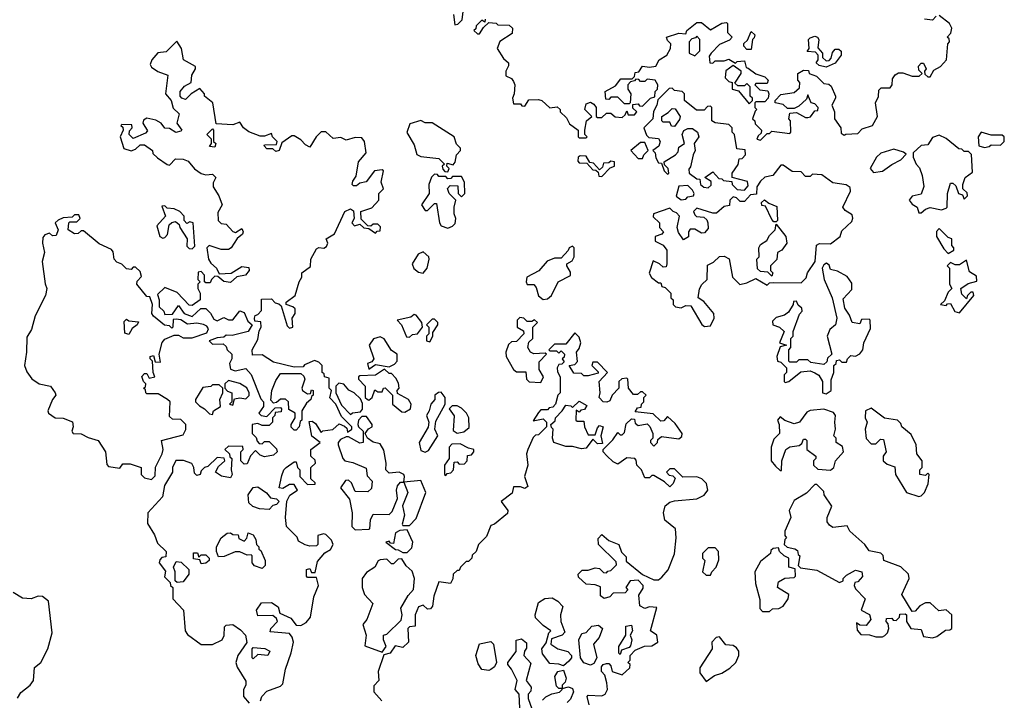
# Model space of a CAD drawing. Extents: x 2380107 to 2585170, y 384273 to 546161.
# Tile 300 of 331: x 2563553 to 2567902, y 465948 to 468952. Entities that reach past the tile are written whole.
import ezdxf

# ---------------------------------------------------------------- set-up
doc = ezdxf.new("R2010")
doc.units = 0

msp = doc.modelspace()

# ---------------------------------------------------------------- linework, layer by layer
at = {"layer": '0CON05XD'}
for points in [[(2565470, 468975), (2565475, 468930), (2565488.3, 468931.7), (2565508.3, 468951.7), (2565511.7, 468988.3)], [(2565610, 468955), (2565608.3, 468941.7), (2565595, 468950), (2565570, 468925), (2565568.3, 468911.7), (2565560, 468905), (2565575, 468890), (2565585, 468890), (2565601.7, 468918.3), (2565625, 468940), (2565657.5, 468937.5), (2565665, 468930), (2565715, 468927.5), (2565730, 468915), (2565728.3, 468891.7), (2565673.6, 468856.4), (2565662.5, 468825), (2565690.7, 468780.7), (2565711.7, 468761.7), (2565711.7, 468748.3), (2565700, 468725), (2565700, 468705), (2565725, 468692.5), (2565735, 468680), (2565740, 468665), (2565737.5, 468625), (2565730, 468605), (2565735, 468580), (2565765, 468580), (2565771.7, 468571.7), (2565785, 468570), (2565801.7, 468598.3), (2565845, 468600), (2565860, 468595), (2565895, 468562.5), (2565927, 468567), (2565940, 468555), (2565940, 468545), (2565968.3, 468518.3), (2565981.7, 468491.7), (2566020, 468465), (2566020, 468435), (2566025, 468430), (2566055, 468430), (2566060, 468435), (2566050, 468445), (2566050, 468465), (2566057.5, 468505), (2566080, 468525), (2566050, 468555), (2566055, 468580), (2566075, 468587.5), (2566089.3, 468579.3), (2566100, 468565), (2566100, 468525), (2566105, 468520), (2566125, 468520), (2566145, 468540), (2566165, 468540), (2566183, 468523), (2566215, 468520), (2566228.3, 468531.7), (2566235, 468550), (2566241.7, 468531.7), (2566268.3, 468531.7), (2566280, 468545), (2566261.7, 468561.7), (2566261.7, 468578.3), (2566285, 468580), (2566291.7, 468571.7), (2566305, 468570), (2566340, 468605), (2566358.3, 468611.7), (2566360, 468635), (2566370, 468645), (2566372.5, 468665), (2566360, 468685), (2566325, 468690), (2566315, 468680), (2566295, 468680), (2566288.3, 468688.3), (2566275, 468690), (2566268.3, 468681.7), (2566251.7, 468678.3), (2566240, 468665), (2566240, 468645), (2566252.5, 468625), (2566250, 468585), (2566245, 468580), (2566225, 468580), (2566195, 468610), (2566165, 468610), (2566155, 468600), (2566141.7, 468601.7), (2566140, 468635), (2566185, 468660), (2566208.3, 468691.7), (2566258.3, 468691.7), (2566268.3, 468701.7), (2566271.7, 468718.3), (2566288.3, 468721.7), (2566305, 468747.5), (2566335, 468742.5), (2566362.5, 468747.5), (2566377.5, 468775), (2566412.5, 468795), (2566427.5, 468825), (2566430, 468845), (2566415, 468860), (2566410, 468875), (2566465, 468892.5), (2566495, 468890), (2566500, 468905), (2566545, 468940), (2566565, 468940), (2566605, 468907.5), (2566655, 468937.5), (2566675, 468940), (2566680, 468935), (2566680, 468895), (2566700, 468875), (2566688.3, 468861.7), (2566645, 468842.5), (2566607.5, 468805), (2566598.3, 468791.7), (2566601.7, 468761.7), (2566615, 468760), (2566625, 468770), (2566665, 468770), (2566685, 468777.5), (2566715, 468760), (2566723, 468767), (2566755, 468770), (2566761.7, 468741.7), (2566771.7, 468738.3), (2566805, 468712.5), (2566845, 468700), (2566860, 468685), (2566855, 468670), (2566805, 468670), (2566800, 468665), (2566823, 468643), (2566858.3, 468638.3), (2566862.5, 468625), (2566860, 468605), (2566845, 468590), (2566805, 468590), (2566800, 468585), (2566800, 468565), (2566810, 468555), (2566801.7, 468548.3), (2566790, 468515), (2566800, 468505), (2566801.7, 468491.7), (2566830, 468465), (2566828.3, 468451.7), (2566815, 468440), (2566810, 468425), (2566825, 468420)], [(2566825, 468420), (2566855, 468450), (2566865, 468450), (2566875, 468460), (2566955, 468450), (2566960, 468455), (2566957.5, 468505), (2566950, 468515), (2566955, 468540), (2566985, 468542.5), (2567025, 468520), (2567035, 468520), (2567046.4, 468523.6), (2567065, 468550), (2567078.3, 468551.7), (2567080, 468565), (2567065, 468580), (2567050, 468585), (2567035, 468620), (2567028.3, 468601.7), (2566995, 468570), (2566975, 468560), (2566945, 468560), (2566925, 468577.5), (2566890, 468585), (2566890, 468595), (2566915, 468622.5), (2566975, 468630), (2566998.3, 468651.7), (2567000, 468675), (2566990, 468685), (2566990, 468715), (2567015, 468730), (2567038.3, 468728.3), (2567040, 468715), (2567073, 468703), (2567105, 468670), (2567127.5, 468667.5), (2567138.3, 468658.3), (2567157.5, 468615), (2567157.5, 468605), (2567140, 468575), (2567152.5, 468545), (2567152.5, 468515), (2567180, 468475), (2567181.7, 468451.7), (2567195, 468442.5), (2567202.5, 468447.5), (2567255, 468450), (2567275, 468470), (2567320, 468485), (2567342.5, 468525), (2567333.3, 468585), (2567347, 468613), (2567348.3, 468641.7), (2567358.3, 468651.7), (2567398.3, 468651.7), (2567407.5, 468665), (2567408.3, 468691.7), (2567420.7, 468709.3), (2567435, 468717.5), (2567455, 468717.5), (2567495, 468703.3), (2567527, 468703), (2567540, 468715), (2567525, 468730), (2567523, 468747), (2567535, 468760), (2567545, 468760), (2567557.5, 468735), (2567550, 468725), (2567551.7, 468711.7), (2567565, 468700), (2567575, 468700), (2567590.7, 468729.3), (2567620, 468745), (2567647.5, 468775), (2567652.5, 468845), (2567660, 468855), (2567658.3, 468868.3), (2567650, 468875), (2567667, 468893), (2567670, 468915), (2567660, 468935), (2567615, 468970)], [(2567601.7, 468968.3), (2567585, 468950), (2567550, 468955)], [(2566785, 468820), (2566765, 468820), (2566752.5, 468835), (2566752.5, 468847.5), (2566768.3, 468861.7), (2566785, 468900), (2566800, 468885), (2566798.3, 468871.7), (2566790, 468865), (2566785, 468820)], [(2564616.7, 465945), (2564623.3, 465965), (2564645, 465987.5), (2564705, 466010), (2564715, 466020), (2564727.5, 466085), (2564753, 466157), (2564762.5, 466205), (2564757, 466227), (2564745, 466242.5), (2564660, 466250), (2564662.5, 466265), (2564692.5, 466295), (2564688.3, 466308.3), (2564671.7, 466321.7), (2564605, 466320), (2564600, 466345), (2564621.7, 466378.3), (2564665, 466380), (2564695, 466360), (2564701.7, 466331.7), (2564750.7, 466310.7), (2564775, 466280), (2564795, 466277.5), (2564819.3, 466290.7), (2564837.5, 466315), (2564852.5, 466405), (2564872.5, 466455), (2564865, 466490), (2564825, 466490), (2564820, 466495), (2564820, 466525), (2564835, 466530), (2564841.7, 466511.7), (2564858.3, 466511.7), (2564869.3, 466560.7), (2564901.7, 466598.3), (2564926.4, 466613.6), (2564937.5, 466635), (2564930, 466655), (2564905, 466680), (2564895, 466682.5), (2564870, 466675), (2564870, 466635), (2564865, 466630), (2564835, 466627.5), (2564813.6, 466633.6), (2564785, 466650), (2564778.3, 466668.3), (2564732.5, 466715), (2564727.5, 466755), (2564733, 466827), (2564747, 466853), (2564780, 466875), (2564765, 466900), (2564745, 466900), (2564715, 466882.5), (2564700, 466885), (2564710.7, 466939.3), (2564720, 466965), (2564730, 466975), (2564765, 467000), (2564775, 467000), (2564780, 466975), (2564790, 466965), (2564790, 466935), (2564825, 466900), (2564858.3, 466901.7), (2564858.3, 466908.3), (2564840, 466925), (2564840, 466975), (2564860, 466995), (2564858.3, 467008.3), (2564840, 467025), (2564840, 467055), (2564880, 467085), (2564843, 467113), (2564831.7, 467178.3), (2564845, 467180), (2564859.3, 467169.3), (2564885, 467130), (2564893, 467137), (2564937, 467143), (2564965, 467167.5), (2564988.3, 467158.3), (2564998.3, 467148.3), (2565001.7, 467131.7), (2565020, 467145), (2565020, 467155), (2564975, 467200), (2564950, 467255), (2564923, 467283), (2564930, 467315), (2564920, 467325), (2564920, 467370), (2564900, 467375), (2564898.3, 467388.3), (2564890, 467395), (2564890, 467425), (2564875, 467440), (2564855, 467447.5), (2564811.7, 467428.3), (2564805, 467420), (2564765, 467417.5), (2564675, 467440), (2564625, 467472.5), (2564581.7, 467471.7), (2564580, 467495), (2564605, 467540), (2564610.7, 467579.3), (2564620, 467595), (2564618.3, 467618.3), (2564591.7, 467621.7), (2564590, 467635), (2564593.6, 467646.4), (2564605, 467650), (2564621.7, 467668.3), (2564621.7, 467718.3), (2564665, 467720), (2564681.7, 467701.7), (2564698.3, 467698.3), (2564708.3, 467688.3), (2564735, 467600), (2564745, 467590), (2564760, 467595), (2564757.5, 467635), (2564770, 467655), (2564770, 467675), (2564760, 467685), (2564730, 467695), (2564730, 467705), (2564770, 467735), (2564787.5, 467795), (2564800, 467815), (2564800, 467835), (2564837.5, 467862.5), (2564838.8, 467895), (2564865, 467940), (2564875, 467946.7), (2564897, 467943), (2564908.8, 467951.2), (2564913.8, 467965), (2564907.5, 467985), (2564943.6, 468006.4), (2564990, 468105), (2565015, 468117.5), (2565028.3, 468108.3), (2565030, 468075), (2565020, 468055), (2565031.7, 468041.7), (2565055, 468050), (2565073, 468033), (2565095, 468030), (2565125, 468010), (2565131.7, 468018.3), (2565145, 468020), (2565147, 468037), (2565135, 468050), (2565115, 468050), (2565105, 468040), (2565091.7, 468041.7), (2565061.7, 468071.7), (2565060, 468105), (2565108.3, 468121.7), (2565140, 468155), (2565140, 468185), (2565160, 468205), (2565150, 468235), (2565160, 468285), (2565155, 468290), (2565120, 468285), (2565083.3, 468236.7), (2565055, 468230), (2565041.7, 468218.3), (2565028.3, 468218.3), (2565022.5, 468225), (2565025, 468240), (2565039.3, 468260.7), (2565050, 468325), (2565083.8, 468365), (2565076.2, 468415), (2565065, 468430), (2565035, 468432.5), (2564995, 468420), (2564971.7, 468431.7), (2564938.3, 468428.3), (2564905, 468457.5), (2564885, 468457.5), (2564862.5, 468435), (2564835, 468390), (2564815, 468400), (2564795, 468422.5), (2564765, 468440), (2564755, 468440), (2564711.7, 468408.3), (2564700, 468375), (2564685, 468370), (2564671.7, 468381.7), (2564645, 468382.5), (2564632.5, 468395), (2564635, 468400), (2564688.3, 468401.7), (2564690, 468415), (2564670, 468435), (2564665, 468450), (2564635, 468437.5), (2564615, 468437.5), (2564565, 468457.5), (2564542.5, 468475), (2564525, 468500), (2564495, 468487.5), (2564421.7, 468491.7), (2564406.7, 468585), (2564370, 468615), (2564370, 468625), (2564348.3, 468648.3), (2564310, 468625), (2564285, 468600), (2564270, 468605), (2564262.5, 468615), (2564262.5, 468635), (2564280.7, 468659.3), (2564310, 468675), (2564313, 468707), (2564330, 468735), (2564330, 468745), (2564277.5, 468775), (2564267.5, 468825), (2564247, 468857), (2564200, 468810), (2564163.6, 468806.4), (2564136.7, 468775), (2564130, 468755), (2564135, 468742.5), (2564163.9, 468723.9), (2564207.5, 468707.5), (2564197.5, 468625), (2564222.5, 468595), (2564231.7, 468561.7), (2564257, 468537), (2564247.5, 468495), (2564270, 468465), (2564265, 468460), (2564243.6, 468453.6), (2564215, 468472.5), (2564193.8, 468473.8), (2564177.5, 468495), (2564155, 468508.8), (2564115, 468516.7), (2564100.7, 468509.3), (2564097.5, 468495), (2564118.3, 468461.7), (2564108.3, 468451.7), (2564055, 468427.5), (2564037.5, 468445), (2564038.3, 468461.7), (2564050, 468475), (2564048.3, 468488.3), (2564005, 468490), (2564000, 468485), (2564008.3, 468478.3), (2564010, 468465), (2563997.5, 468435), (2564013.9, 468383.9), (2564045, 468372.5), (2564065, 468380), (2564085, 468400), (2564105, 468400), (2564140, 468375), (2564141.7, 468361.7), (2564161.7, 468341.7), (2564205, 468312.5), (2564215, 468310), (2564242, 468338), (2564275, 468336.2), (2564297.3, 468327.3), (2564325, 468293.3), (2564355, 468273.3), (2564375, 468267.5), (2564405, 468270), (2564420, 468255), (2564408.3, 468231.7), (2564407.5, 468215), (2564432.5, 468175), (2564447.5, 468135), (2564428.3, 468101.7), (2564430, 468065), (2564443, 468053), (2564465, 468050), (2564495, 468016.7), (2564507, 468013), (2564535, 468030), (2564540, 468015), (2564537.5, 468005), (2564513.6, 467986.4), (2564487.5, 467945), (2564475, 467937.5), (2564443, 467937), (2564390, 467955), (2564380, 467945), (2564387.5, 467895), (2564397, 467877), (2564422.5, 467855), (2564435, 467830), (2564487, 467833), (2564535, 467862.5), (2564565, 467857.5), (2564567.5, 467845), (2564550, 467825), (2564513, 467817), (2564485, 467792.5), (2564455, 467796.7), (2564428.3, 467818.3), (2564415, 467820), (2564400, 467805), (2564395, 467790), (2564375, 467790), (2564370, 467795), (2564370, 467825), (2564355, 467840), (2564341.7, 467838.3), (2564340, 467805), (2564350, 467795), (2564340, 467785), (2564340, 467765), (2564350, 467745), (2564350, 467715), (2564315, 467690), (2564301.7, 467691.7), (2564248.3, 467748.3)], [(2566535, 468792.5), (2566557.5, 468815), (2566557.5, 468865), (2566545, 468880), (2566538.3, 468871.7), (2566521.7, 468868.3), (2566510, 468855), (2566510, 468805), (2566535, 468792.5)], [(2567115, 468742.5), (2567085, 468750), (2567071.7, 468761.7), (2567080, 468775), (2567080, 468795), (2567068.3, 468808.3), (2567031.7, 468811.7), (2567040, 468825), (2567037.5, 468865), (2567045, 468872.5), (2567065, 468878.8), (2567077.5, 468875), (2567082.5, 468865), (2567078.3, 468828.3), (2567100, 468805), (2567100, 468785), (2567115, 468770), (2567128.3, 468771.7), (2567138.3, 468781.7), (2567143, 468807), (2567155, 468822.5), (2567171.7, 468821.7), (2567182.5, 468812.5), (2567182.5, 468795), (2567155, 468760), (2567115, 468742.5)], [(2566775, 468580), (2566790, 468595), (2566790, 468605), (2566780, 468615), (2566780, 468655), (2566765, 468670), (2566755, 468660), (2566725, 468660), (2566711.7, 468671.7), (2566740, 468715), (2566740, 468725), (2566705, 468750), (2566673, 468727), (2566670, 468695), (2566685, 468680), (2566700, 468675), (2566700, 468645), (2566728.3, 468638.3), (2566775, 468580)], [(2566755, 468200), (2566771.7, 468218.3), (2566768.3, 468238.3), (2566700, 468255), (2566700, 468275), (2566727, 468313), (2566731.7, 468338.3), (2566745, 468340), (2566760, 468355), (2566758.3, 468378.3), (2566721.7, 468381.7), (2566710, 468445), (2566700, 468455), (2566700, 468475), (2566685, 468490), (2566625, 468497.5), (2566610, 468505), (2566610, 468565), (2566605, 468570), (2566591.7, 468568.3), (2566577, 468553), (2566543, 468553), (2566490, 468595), (2566490, 468625), (2566480, 468635), (2566445, 468640), (2566435, 468650), (2566421.7, 468648.3), (2566371.7, 468598.3), (2566367.5, 468575), (2566353, 468547), (2566350, 468515), (2566310, 468475), (2566321.7, 468441.7), (2566331.7, 468431.7), (2566375, 468427.5), (2566382.5, 468415), (2566376.7, 468393.3), (2566350, 468375), (2566360, 468365), (2566363, 468343), (2566375, 468320), (2566388.3, 468318.3), (2566400, 468285), (2566415, 468270), (2566420, 468275), (2566417.5, 468295), (2566401.7, 468311.7), (2566400, 468325), (2566450, 468355), (2566461.7, 468368.3), (2566465, 468390), (2566490, 468405), (2566480, 468445), (2566487, 468463), (2566505, 468472.5), (2566525, 468472.5), (2566547.5, 468455), (2566552.5, 468435), (2566532.5, 468405), (2566537.5, 468375), (2566527.5, 468355), (2566517, 468303), (2566508.3, 468291.7), (2566510, 468275), (2566545, 468250), (2566558.3, 468248.3), (2566560, 468225), (2566575, 468212.5), (2566595, 468210), (2566608.3, 468221.7), (2566608.3, 468238.3), (2566580, 468255), (2566615, 468280), (2566641.7, 468251.7), (2566655, 468250), (2566661.7, 468241.7), (2566698.3, 468238.3), (2566700, 468225), (2566723, 468203), (2566755, 468200)], [(2566445, 468480), (2566431.7, 468481.7), (2566425, 468500), (2566395, 468500), (2566390, 468505), (2566390, 468525), (2566418.3, 468541.7), (2566435, 468560), (2566448.3, 468558.3), (2566470, 468525), (2566468.3, 468511.7), (2566445, 468480)], [(2565445, 468280), (2565450, 468295), (2565440, 468305), (2565441.7, 468318.3), (2565468.3, 468311.7), (2565477, 468323), (2565482.5, 468355), (2565500, 468375), (2565500, 468385), (2565483, 468403), (2565472.5, 468435), (2565375, 468497.5), (2565345, 468497.5), (2565325, 468507.5), (2565277, 468493), (2565263.6, 468453.6), (2565295, 468400), (2565307, 468357), (2565325, 468347.5), (2565405, 468340), (2565430, 468315), (2565420, 468305), (2565421.7, 468291.7), (2565431.7, 468281.7), (2565445, 468280)], [(2564415, 468390), (2564391.7, 468391.7), (2564400, 468405), (2564400, 468425), (2564380, 468445), (2564405, 468470), (2564410, 468465), (2564410, 468415), (2564420, 468405), (2564415, 468390)], [(2567535, 468100), (2567553.9, 468116.1), (2567575, 468123.3), (2567625, 468112.5), (2567645, 468120), (2567650, 468125), (2567651.2, 468185), (2567665, 468230), (2567675, 468230), (2567688.3, 468218.3), (2567700, 468185), (2567718.3, 468178.3), (2567725, 468160), (2567740, 468175), (2567738.3, 468188.3), (2567720, 468205), (2567720, 468225), (2567730, 468255), (2567761.7, 468278.3), (2567757, 468357), (2567745, 468370), (2567725, 468370), (2567715, 468380), (2567701.7, 468381.7), (2567645, 468427.5), (2567615, 468442.5), (2567585, 468432.5), (2567565, 468400), (2567535, 468396.7), (2567500, 468365), (2567500, 468345), (2567512.5, 468315), (2567528.3, 468298.3), (2567540, 468265), (2567546.4, 468216.4), (2567535, 468182.5), (2567495, 468172.5), (2567482.5, 468155), (2567495, 468137.5), (2567517.5, 468125), (2567525, 468100), (2567535, 468100)], [(2567815, 468387.5), (2567835, 468392.5), (2567845, 468400), (2567885, 468397.5), (2567902.5, 468415), (2567902.5, 468435), (2567893, 468443), (2567845, 468442.5), (2567800, 468455), (2567787.5, 468435), (2567790, 468395), (2567815, 468387.5)], [(2566305, 468340), (2566310, 468355), (2566330, 468375), (2566315, 468410), (2566295, 468410), (2566252.5, 468375), (2566285, 468340), (2566305, 468340)], [(2567325, 468277.5), (2567365, 468283.3), (2567405, 468313.3), (2567446.1, 468333.9), (2567468.3, 468358.3), (2567457.5, 468367.5), (2567415, 468380), (2567356.4, 468363.6), (2567337.5, 468345), (2567310, 468295), (2567325, 468277.5)], [(2566125, 468260), (2566161.7, 468298.3), (2566180, 468305), (2566180, 468325), (2566165, 468327.5), (2566155, 468320), (2566131.7, 468318.3), (2566128.3, 468301.7), (2566115, 468290), (2566088.3, 468318.3), (2566071.7, 468321.7), (2566055, 468350), (2566028.3, 468351.7), (2566020, 468345), (2566018.3, 468328.3), (2566025, 468320), (2566058.3, 468318.3), (2566085, 468290), (2566098.3, 468288.3), (2566108.3, 468278.3), (2566111.7, 468261.7), (2566125, 468260)], [(2566578.3, 467598.3), (2566605, 467600), (2566621.2, 467635), (2566620, 467655), (2566575, 467707.5), (2566550, 467725), (2566556.7, 467763.3), (2566567, 467783), (2566590, 467805), (2566591.7, 467868.3), (2566618.3, 467881.7), (2566645, 467906.7), (2566665, 467907.5), (2566687, 467897), (2566702.5, 467815), (2566733.6, 467783.6), (2566765, 467790), (2566805, 467810), (2566855, 467780), (2566865, 467790), (2566885, 467792.5), (2567005, 467790), (2567027, 467813), (2567032.5, 467835), (2567066.7, 467885), (2567072.9, 467957.1), (2567086.4, 467963.6), (2567135, 467962.5), (2567177.5, 467995), (2567185, 468020), (2567228.3, 468061.7), (2567233.6, 468076.4), (2567230.4, 468090.5), (2567199.6, 468109.5), (2567188.8, 468125), (2567223.3, 468195), (2567221.7, 468211.7), (2567203.3, 468223.3), (2567145, 468232.5), (2567097, 468267), (2567055, 468270), (2567045, 468260), (2567025, 468260), (2567005, 468280), (2566965, 468282.5), (2566925, 468310), (2566915, 468310), (2566880, 468265), (2566845, 468257.5), (2566825, 468240), (2566810, 468215), (2566808.3, 468181.7), (2566781.7, 468178.3), (2566755, 468150), (2566735, 468150), (2566720, 468165), (2566705, 468170), (2566690, 468155), (2566688.3, 468131.7), (2566665, 468127.5), (2566631.7, 468098.3), (2566615, 468097.5), (2566545, 468120), (2566530, 468105), (2566535, 468090), (2566543, 468083), (2566575, 468080), (2566588.8, 468068.8), (2566593.3, 468055), (2566595, 468030), (2566578.3, 468011.7), (2566565, 468010), (2566535, 468027.5), (2566515, 468027.5), (2566507.5, 468015), (2566507, 467993), (2566485, 467980), (2566463.3, 468013.3), (2566457.5, 468035), (2566467.5, 468085), (2566455, 468100), (2566440, 468105), (2566425, 468120), (2566352.5, 468095), (2566351.7, 468081.7), (2566380, 468055), (2566380, 468035), (2566397.5, 468015), (2566390, 468005), (2566360, 467995), (2566360, 467975), (2566395, 467957.5), (2566412.5, 467935), (2566412.5, 467875), (2566408.3, 467861.7), (2566395, 467860), (2566380, 467875), (2566351.7, 467888.3), (2566333.3, 467833.3), (2566343.6, 467813.6), (2566375, 467790), (2566385, 467790), (2566390, 467775), (2566405, 467770), (2566430, 467745), (2566430, 467725), (2566440, 467715), (2566440, 467695), (2566450, 467685), (2566475, 467680), (2566495, 467690), (2566518.3, 467688.3), (2566567, 467607), (2566578.3, 467598.3)], [(2565445, 468032.5), (2565465, 468040), (2565477, 468053), (2565480, 468075), (2565472.5, 468095), (2565472.5, 468125), (2565480, 468155), (2565450, 468185), (2565443, 468207), (2565455, 468220), (2565488.3, 468218.3), (2565490, 468185), (2565505, 468170), (2565520, 468185), (2565517.5, 468235), (2565505, 468260), (2565465, 468260), (2565458.3, 468251.7), (2565445, 468250), (2565435, 468260), (2565405, 468260), (2565398.3, 468268.3), (2565385, 468270), (2565373, 468257), (2565360, 468225), (2565362.5, 468185), (2565327.5, 468135), (2565345, 468110), (2565355, 468110), (2565385, 468140), (2565395, 468140), (2565407.5, 468055), (2565415, 468042.5), (2565445, 468032.5)], [(2566475, 468157.5), (2566495, 468160), (2566505, 468170), (2566530, 468175), (2566532.5, 468185), (2566525, 468200), (2566505, 468220), (2566465, 468217.5), (2566453, 468173), (2566475, 468157.5)], [(2566895, 468060), (2566885, 468060), (2566875, 468070), (2566848.3, 468128.3), (2566831.7, 468131.7), (2566830, 468145), (2566843, 468157), (2566861.7, 468141.7), (2566897, 468127), (2566900, 468065), (2566895, 468060)], [(2564315, 467940), (2564327.5, 467952.5), (2564320, 468055), (2564305, 468060), (2564291.7, 468051.7), (2564280, 468065), (2564280, 468085), (2564260, 468105), (2564235, 468117.5), (2564205, 468120), (2564195, 468130), (2564181.7, 468128.3), (2564197.5, 468085), (2564158.3, 468041.7), (2564172.5, 467995), (2564185, 467987.5), (2564195, 467990), (2564206.4, 468003.6), (2564213.9, 468046.1), (2564225, 468057.5), (2564241.7, 468061.7), (2564258.3, 468048.3), (2564260, 468035), (2564292.5, 467985), (2564291.7, 467951.7), (2564301.7, 467941.7), (2564315, 467940)], [(2564135, 466922.5), (2564151.7, 466938.3), (2564153.6, 466976.4), (2564182.5, 467035), (2564187.5, 467055), (2564180, 467095), (2564275, 467120), (2564287, 467143), (2564287.5, 467165), (2564265, 467187.5), (2564228.3, 467188.3), (2564215, 467200), (2564217.5, 467265), (2564206.1, 467276.1), (2564165, 467300), (2564115, 467300), (2564110, 467305), (2564108.3, 467318.3), (2564100, 467325), (2564108.3, 467331.7), (2564110, 467345), (2564100, 467355), (2564093, 467377), (2564105, 467390), (2564115, 467390), (2564125, 467370), (2564150, 467375), (2564142.5, 467395), (2564140, 467445), (2564130, 467455), (2564130, 467465), (2564145, 467470), (2564151.7, 467441.7), (2564175, 467440), (2564170, 467475), (2564183, 467527), (2564195, 467542.5), (2564235, 467560), (2564255, 467560), (2564275, 467547.5), (2564315, 467547.5), (2564380, 467570), (2564387, 467587), (2564379.3, 467599.3), (2564365, 467606.7), (2564335, 467612.5), (2564295, 467607.5), (2564265, 467627.5), (2564245, 467630), (2564231.7, 467628.3), (2564230, 467595), (2564225, 467590), (2564215, 467600), (2564193, 467603), (2564143.6, 467643.6), (2564137.5, 467655), (2564140, 467695), (2564128.3, 467728.3), (2564115, 467730), (2564070, 467785), (2564071.7, 467798.3), (2564091.7, 467818.3), (2564085, 467840), (2564065, 467860), (2564055, 467860), (2564045, 467850), (2564025, 467852.5), (2564005, 467872.5), (2563981.7, 467881.7), (2563970, 467895), (2563966.7, 467926.7), (2563958.3, 467938.3), (2563905, 467962.5), (2563835, 468020), (2563825, 468020), (2563811.7, 468008.3), (2563795, 468007.5), (2563767.5, 468025), (2563770, 468055), (2563775, 468060), (2563805, 468060), (2563820, 468075), (2563815, 468090), (2563795, 468090), (2563785, 468080), (2563745, 468077.5), (2563723, 468067), (2563710, 468055), (2563722.5, 468025), (2563715, 468000), (2563698.3, 467998.3), (2563685, 468010), (2563665, 468002.5), (2563655, 467990), (2563653.8, 467965), (2563662.5, 467925), (2563652.5, 467885), (2563666.2, 467786.2), (2563673.3, 467765), (2563666.7, 467735), (2563621.2, 467645), (2563605.9, 467584.1), (2563585, 467550), (2563584, 467485), (2563574, 467425), (2563585, 467397.5), (2563607, 467367), (2563640, 467345), (2563690, 467335), (2563710, 467305), (2563712.5, 467295), (2563697.5, 467275), (2563677.5, 467225), (2563680, 467215), (2563710, 467195), (2563745, 467193.3), (2563786.7, 467176.7), (2563790, 467155), (2563783.3, 467135), (2563790, 467125), (2563825, 467123.3), (2563855, 467107.5), (2563900, 467095), (2563932.5, 467045), (2563938.3, 466988.3), (2563945, 466980), (2563995, 466972.5), (2564008.3, 466991.7), (2564041.7, 466991.7), (2564090, 466975), (2564090, 466945), (2564105, 466930), (2564135, 466922.5)], [(2566875, 467820), (2566858.3, 467838.3), (2566825, 467840), (2566811.7, 467851.7), (2566810, 467895), (2566820, 467905), (2566817.5, 467945), (2566825, 467960), (2566853, 467977), (2566865, 468000), (2566890, 468025), (2566895, 468050), (2566937.5, 467995), (2566942.5, 467965), (2566920, 467935), (2566900, 467925), (2566897, 467893), (2566870, 467865), (2566870, 467845), (2566880, 467835), (2566875, 467820)], [(2567655, 467920), (2567680, 467935), (2567680, 467945), (2567670, 467955), (2567670, 467985), (2567655, 467990), (2567615, 468030), (2567603, 468017), (2567602.5, 467995), (2567635, 467940), (2567655, 467920)], [(2565865, 467717.5), (2565885, 467720), (2565902.5, 467735), (2565932.5, 467795), (2565987, 467823), (2565987, 467837), (2565970, 467865), (2565970, 467875), (2565993, 467887), (2566002.5, 467905), (2566002.5, 467945), (2565995, 467952.5), (2565980, 467945), (2565976.4, 467933.6), (2565945, 467900), (2565915, 467900), (2565883.9, 467886.1), (2565846.4, 467843.6), (2565793.3, 467815), (2565790, 467795), (2565795, 467782.5), (2565825, 467782.5), (2565835, 467770), (2565845, 467732.5), (2565865, 467717.5)], [(2565335, 467832.5), (2565353.3, 467855), (2565362.5, 467895), (2565360, 467905), (2565335, 467927.5), (2565313.6, 467916.4), (2565287.5, 467875), (2565293.8, 467853.8), (2565315, 467837.5), (2565335, 467832.5)], [(2567115, 467300), (2567137.5, 467315), (2567138.3, 467361.7), (2567150, 467395), (2567150, 467425), (2567160, 467435), (2567161.7, 467448.3), (2567175, 467450), (2567185, 467440), (2567205, 467440), (2567210, 467455), (2567225, 467470), (2567245, 467467.5), (2567265, 467477.5), (2567277.5, 467495), (2567282.5, 467525), (2567311.7, 467588.3), (2567310, 467625), (2567305, 467630), (2567271.7, 467628.3), (2567265, 467610), (2567230, 467615), (2567218.3, 467648.3), (2567198.3, 467678.3), (2567190.7, 467719.3), (2567228.3, 467761.7), (2567228.3, 467788.3), (2567208.3, 467818.3), (2567165, 467842.5), (2567135, 467850), (2567128.3, 467868.3), (2567117, 467877), (2567105, 467870), (2567097.5, 467855), (2567106.7, 467805), (2567142.5, 467725), (2567162.5, 467635), (2567157.5, 467605), (2567132.5, 467585), (2567120, 467555), (2567140, 467475), (2567121.7, 467458.3), (2567118.3, 467441.7), (2567105, 467430), (2567048.3, 467438.3), (2567035, 467450), (2566995, 467450), (2566985, 467440), (2566955, 467440), (2566950, 467445), (2566950, 467495), (2566960, 467505), (2566960, 467545), (2566970, 467555), (2566970, 467575), (2566998.3, 467651.7), (2567010, 467665), (2567008.3, 467678.3), (2566991.7, 467691.7), (2566985, 467710), (2566971.7, 467708.3), (2566970, 467695), (2566949.3, 467660.7), (2566931.7, 467648.3), (2566895, 467637.5), (2566878.3, 467621.7), (2566880, 467605), (2566910, 467595), (2566930, 467575), (2566910, 467525), (2566940, 467515), (2566911.7, 467508.3), (2566897.5, 467465), (2566900, 467445), (2566915, 467440), (2566940, 467415), (2566940, 467395), (2566930, 467385), (2566930, 467355), (2566935, 467350), (2566950, 467355), (2567003, 467397), (2567045, 467402.5), (2567065, 467393.3), (2567083, 467383), (2567100, 467355), (2567100, 467305), (2567115, 467300)], [(2567705, 467657.5), (2567767.5, 467735), (2567765, 467750), (2567755, 467750), (2567740, 467735), (2567735, 467720), (2567715, 467740), (2567710, 467765), (2567743, 467787), (2567781.7, 467798.3), (2567780, 467820), (2567749.3, 467839.3), (2567735, 467890), (2567705, 467870), (2567685, 467870), (2567665, 467880), (2567650, 467865), (2567660, 467855), (2567660, 467785), (2567670, 467765), (2567655, 467750), (2567638.3, 467711.7), (2567620, 467695), (2567645, 467690), (2567651.7, 467698.3), (2567665, 467700), (2567683.6, 467663.6), (2567705, 467657.5)], [(2564248.3, 467748.3), (2564195, 467770), (2564161.7, 467738.3), (2564170, 467715), (2564170, 467685), (2564190, 467665), (2564195, 467650), (2564228.3, 467651.7), (2564255, 467690), (2564280, 467655), (2564315, 467642.5), (2564353, 467677), (2564375, 467677.5), (2564396.7, 467656.7), (2564410.7, 467630.7), (2564425, 467622.5), (2564455, 467637.5), (2564475, 467627.5), (2564495, 467627.5), (2564525, 467667.5), (2564545, 467660), (2564561.7, 467621.7), (2564580, 467605), (2564562.5, 467575), (2564491.7, 467558.3), (2564465, 467560), (2564455, 467550), (2564425, 467547.5), (2564390, 467535), (2564405, 467520), (2564451.7, 467521.7), (2564465, 467510), (2564470, 467495), (2564490, 467475), (2564490, 467455), (2564480, 467435), (2564485, 467410), (2564505, 467402.5), (2564551.7, 467411.7), (2564576.1, 467386.1), (2564618.3, 467278.3), (2564630, 467265), (2564630, 467245), (2564610, 467215), (2564620, 467205), (2564645, 467200), (2564681.7, 467238.3), (2564705, 467240), (2564710, 467235), (2564708.3, 467221.7), (2564681.7, 467218.3), (2564680, 467205), (2564670, 467195), (2564670, 467175), (2564655, 467160), (2564625, 467160), (2564605, 467170), (2564580, 467165), (2564580, 467125), (2564598.3, 467108.3), (2564601.7, 467091.7), (2564611.7, 467081.7), (2564625, 467080), (2564635, 467090), (2564655, 467090), (2564688.3, 467058.3), (2564690, 467045), (2564675, 467030), (2564635, 467022.5), (2564615, 467030), (2564595, 467050), (2564573, 467027), (2564558.3, 466991.7), (2564545, 466990), (2564530, 467005), (2564530, 467045), (2564540, 467055), (2564538.3, 467068.3), (2564475, 467070), (2564460, 467055), (2564480, 467035), (2564481.7, 467021.7), (2564490, 467015), (2564486.7, 466965), (2564492.5, 466945), (2564485, 466930), (2564445, 466936.7), (2564417.5, 466955), (2564430.7, 466979.3), (2564460, 467005), (2564457, 467017), (2564425, 467020), (2564385, 466980), (2564370, 466975), (2564355, 466960), (2564350, 466945), (2564335, 466940), (2564325, 466950), (2564322.5, 466975), (2564313, 466993), (2564276.4, 467006.4), (2564243.6, 467006.4), (2564227.5, 466975), (2564227.5, 466955), (2564193.6, 466896.4), (2564183.6, 466846.4), (2564120, 466775), (2564118.3, 466728.3), (2564148.3, 466678.3), (2564161.7, 466641.7), (2564200, 466605), (2564198.3, 466581.7), (2564181.7, 466578.3), (2564171.7, 466568.3), (2564170, 466555), (2564197, 466517), (2564192.5, 466492.5), (2564218.3, 466468.3), (2564220, 466455), (2564230, 466445), (2564230, 466395), (2564277.5, 466345), (2564283.8, 466255), (2564295, 466237.5), (2564355, 466193.3), (2564405, 466193.3), (2564447.5, 466215), (2564457, 466233), (2564458.3, 466271.7), (2564465, 466280), (2564495, 466282.5), (2564529.3, 466259.3), (2564550, 466235), (2564557, 466203), (2564517.5, 466145), (2564507.5, 466115), (2564513.9, 466093.9), (2564551.7, 466031.7), (2564552.5, 466015), (2564542.5, 465995), (2564542.5, 465965), (2564567.5, 465935)], [(2565275, 467550), (2565288.3, 467561.7), (2565310, 467565), (2565332.5, 467595), (2565330, 467615), (2565305, 467647.5), (2565295, 467650), (2565281.7, 467638.3), (2565220, 467625), (2565240, 467605), (2565261.7, 467551.7), (2565275, 467550)], [(2565855, 467350), (2565867.5, 467375), (2565848.3, 467408.3), (2565848.3, 467441.7), (2565880, 467475), (2565875, 467480), (2565825, 467477.5), (2565810, 467485), (2565797.5, 467505), (2565801.7, 467528.3), (2565820, 467545), (2565820, 467595), (2565840, 467615), (2565827, 467627), (2565815, 467620), (2565795, 467620), (2565780, 467635), (2565763, 467637), (2565750, 467625), (2565750, 467595), (2565778.3, 467578.3), (2565780, 467565), (2565748.3, 467531.7), (2565725, 467530), (2565711.7, 467518.3), (2565700, 467485), (2565702.5, 467465), (2565735, 467407.5), (2565748.3, 467398.3), (2565788.3, 467398.3), (2565792.5, 467365), (2565803.9, 467353.9), (2565855, 467350)], [(2564035, 467562.5), (2564018.3, 467568.3), (2564015, 467620), (2564025, 467630), (2564035, 467622.5), (2564078.3, 467618.3), (2564072.5, 467605), (2564050.7, 467589.3), (2564035, 467562.5)], [(2565365, 467530), (2565377.5, 467555), (2565378.3, 467571.7), (2565400, 467605), (2565400, 467615), (2565385, 467630), (2565375, 467630), (2565350, 467605), (2565360, 467595), (2565360, 467565), (2565350, 467555), (2565350, 467535), (2565365, 467530)], [(2565095, 467410), (2565125, 467430), (2565185, 467420), (2565208.3, 467431.7), (2565220, 467445), (2565220, 467475), (2565195, 467492.5), (2565163.3, 467543.3), (2565145, 467552.5), (2565116.7, 467543.3), (2565097.5, 467515), (2565117.5, 467455), (2565108.3, 467441.7), (2565090, 467435), (2565095, 467410)], [(2566068.3, 465928.3), (2566060, 465965), (2566065, 465970), (2566125, 465967.5), (2566140, 465975), (2566150, 465995), (2566147.5, 466025), (2566138.3, 466058.3), (2566122.5, 466075), (2566122.5, 466095), (2566130, 466105), (2566145, 466110), (2566155, 466110), (2566165, 466100), (2566170, 466075), (2566215, 466060), (2566248.3, 466091.7), (2566250, 466105), (2566240, 466115), (2566250, 466125), (2566250, 466145), (2566271.7, 466168.3), (2566313, 466187), (2566345, 466187.5), (2566372.5, 466205), (2566367.5, 466235), (2566340, 466255), (2566367, 466357), (2566335, 466360), (2566315, 466352.5), (2566292.5, 466365), (2566288.3, 466411.7), (2566307, 466443), (2566307.5, 466455), (2566285, 466477.5), (2566250, 466475), (2566230, 466445), (2566240, 466435), (2566228.3, 466421.7), (2566175, 466420), (2566160, 466405), (2566135, 466397.5), (2566118.3, 466408.3), (2566118.3, 466448.3), (2566095, 466457.5), (2566055, 466460), (2566021.7, 466491.7), (2566020, 466505), (2566038.3, 466521.7), (2566065, 466522.5), (2566095, 466532.5), (2566115, 466530), (2566131.7, 466511.7), (2566145, 466510), (2566151.7, 466518.3), (2566165, 466520), (2566190, 466545), (2566188.3, 466558.3), (2566110, 466635), (2566108.3, 466661.7), (2566125, 466680), (2566155, 466652.5), (2566200, 466635), (2566211.7, 466601.7), (2566231.7, 466581.7), (2566232.5, 466562.5), (2566305, 466502.5), (2566355, 466480), (2566375, 466480), (2566389.3, 466490.7), (2566417, 466523), (2566446.4, 466593.6), (2566452.5, 466665), (2566450, 466705), (2566403, 466743), (2566397.5, 466775), (2566403.9, 466806.1), (2566425, 466822.5), (2566445, 466827.5), (2566545, 466836.7), (2566576.4, 466853.6), (2566592.5, 466875), (2566587.5, 466905), (2566565.8, 466925.8), (2566545, 466934), (2566483, 466933), (2566445, 466970), (2566425, 466970), (2566410, 466955), (2566421.7, 466941.7), (2566438.3, 466938.3), (2566448.3, 466928.3), (2566440, 466905), (2566425, 466890), (2566401.7, 466911.7), (2566355, 466940), (2566345, 466940), (2566335, 466930), (2566315, 466930), (2566300, 466965), (2566280, 466985), (2566277, 467007), (2566270, 467015), (2566235, 467017.5), (2566195, 466990), (2566175, 467000), (2566147, 467027), (2566130, 467045), (2566130, 467055), (2566173, 467097), (2566195, 467130), (2566205, 467120), (2566215, 467120), (2566225, 467130), (2566231.7, 467168.3), (2566255, 467190), (2566268.3, 467188.3), (2566271.7, 467171.7), (2566285, 467160), (2566325, 467167.5), (2566336.4, 467156.4), (2566350, 467125), (2566350, 467105), (2566340, 467095), (2566340, 467085), (2566355, 467070), (2566370, 467085), (2566371.7, 467098.3), (2566388.3, 467111.7), (2566465, 467102.5), (2566478.3, 467111.7), (2566480, 467125), (2566449.3, 467169.3), (2566415, 467200), (2566398.3, 467181.7), (2566385, 467180), (2566351.7, 467211.7), (2566271.7, 467221.7), (2566281.7, 467238.3), (2566298.3, 467241.7), (2566300, 467255), (2566310, 467265), (2566310, 467285), (2566320, 467295), (2566305, 467310), (2566295, 467310), (2566281.7, 467298.3), (2566265, 467297.5), (2566242.5, 467325), (2566240, 467365), (2566235, 467370), (2566213, 467367), (2566200, 467355), (2566200, 467325), (2566170, 467295), (2566160, 467270), (2566146.4, 467263.6), (2566130, 467265), (2566112.5, 467285), (2566117.5, 467305), (2566112.5, 467355), (2566150, 467395), (2566105, 467440), (2566085, 467440), (2566080, 467425), (2566108.3, 467398.3), (2566108.3, 467391.7), (2566065, 467380), (2566045, 467380), (2566035, 467390), (2566001.7, 467391.7), (2565980, 467425), (2566005, 467430), (2566017, 467443), (2566012.5, 467485), (2566025, 467500), (2566032.5, 467525), (2566025, 467550), (2566005, 467570), (2565965, 467520), (2565915, 467520), (2565890, 467495), (2565895, 467490), (2565925, 467490), (2565935, 467480), (2565945, 467490), (2565960, 467475), (2565958.3, 467461.7), (2565950, 467455), (2565958.3, 467441.7), (2565948.3, 467431.7), (2565935, 467430), (2565927.5, 467415), (2565928.3, 467398.3), (2565940, 467375), (2565940, 467305), (2565930, 467295), (2565920, 467255), (2565908.3, 467241.7), (2565891.7, 467238.3), (2565885, 467230), (2565855, 467230), (2565845, 467217.5), (2565821.7, 467181.7), (2565865, 467190), (2565880, 467175), (2565880, 467155), (2565845, 467120), (2565831.7, 467118.3), (2565821.7, 467108.3), (2565797.5, 467055), (2565792.5, 467035), (2565797.5, 466985), (2565782.5, 466935), (2565798.3, 466891.7), (2565785, 466882.5), (2565765, 466890), (2565735, 466890), (2565728.3, 466861.7), (2565680, 466825), (2565710, 466785), (2565708.3, 466771.7), (2565650, 466725), (2565635, 466720), (2565615, 466670), (2565580, 466635), (2565570, 466605), (2565551.7, 466588.3), (2565550, 466575), (2565535, 466560), (2565525, 466560), (2565500, 466535), (2565495, 466520), (2565485, 466520), (2565467.5, 466505), (2565466.4, 466483.6), (2565456.2, 466463.8), (2565405, 466470), (2565383, 466407), (2565376.4, 466363.6), (2565368.3, 466351.7), (2565355, 466350), (2565335, 466367.5), (2565315, 466360), (2565300, 466325), (2565300, 466275), (2565275, 466272.5), (2565267.5, 466265), (2565270, 466205), (2565245, 466180), (2565211.7, 466188.3), (2565190, 466155), (2565161.7, 466148.3), (2565136.7, 466075), (2565140, 466035), (2565118.3, 466011.7), (2565117.5, 465985), (2565152.5, 465945)], [(2564775, 467140), (2564765, 467140), (2564753, 467153), (2564752.5, 467165), (2564770, 467195), (2564770, 467215), (2564741.7, 467231.7), (2564740, 467265), (2564727, 467277), (2564705, 467277.5), (2564688.3, 467261.7), (2564675, 467260), (2564663, 467273), (2564667.5, 467315), (2564685, 467360), (2564705, 467390), (2564795, 467390), (2564808.8, 467378.8), (2564812.5, 467365), (2564800, 467325), (2564802.5, 467315), (2564825, 467300), (2564838.3, 467301.7), (2564841.7, 467318.3), (2564850, 467315), (2564850, 467295), (2564841.7, 467288.3), (2564840, 467275), (2564820.7, 467259.3), (2564800, 467225), (2564800, 467185), (2564791.7, 467178.3), (2564787.5, 467155), (2564775, 467140)], [(2565255, 467220), (2565280, 467235), (2565282.5, 467255), (2565270, 467275), (2565221.7, 467301.7), (2565220, 467315), (2565230, 467325), (2565227, 467347), (2565215, 467370), (2565195, 467390), (2565185, 467390), (2565165, 467410), (2565125, 467382.5), (2565055, 467380), (2565050, 467375), (2565050, 467365), (2565080, 467335), (2565080, 467285), (2565090, 467275), (2565095, 467272.5), (2565110, 467285), (2565121.7, 467318.3), (2565135, 467310), (2565155, 467310), (2565160, 467325), (2565167, 467327), (2565200, 467295), (2565200, 467255), (2565241.7, 467221.7), (2565255, 467220)], [(2564405, 467210), (2564410, 467225), (2564440, 467245), (2564437.5, 467275), (2564450, 467305), (2564450, 467325), (2564435, 467340), (2564405, 467340), (2564397, 467333), (2564361.7, 467328.3), (2564330, 467275), (2564330, 467265), (2564347, 467247), (2564370, 467235), (2564391.7, 467211.7), (2564405, 467210)], [(2564495, 467250), (2564501.7, 467278.3), (2564525, 467282.5), (2564551.7, 467278.3), (2564567, 467293), (2564567.5, 467305), (2564556.4, 467326.4), (2564526.1, 467346.1), (2564475, 467360), (2564460, 467345), (2564460, 467325), (2564471.7, 467311.7), (2564490, 467305), (2564490, 467265), (2564480, 467255), (2564495, 467250)], [(2565015, 467210), (2565023, 467217), (2565058.3, 467221.7), (2565067, 467233), (2565067.5, 467257.5), (2565058.3, 467278.3), (2565030, 467305), (2565007, 467317), (2564985, 467342.5), (2564963, 467347), (2564950, 467335), (2564950, 467305), (2564975, 467250), (2565015, 467210)], [(2565345, 467042.5), (2565359.3, 467050.7), (2565400, 467115), (2565387.5, 467145), (2565390.7, 467179.3), (2565432.5, 467255), (2565432.5, 467285), (2565415, 467307.5), (2565403, 467307), (2565387.5, 467295), (2565387.5, 467275), (2565370, 467255), (2565362.5, 467225), (2565350, 467205), (2565360, 467175), (2565357, 467153), (2565317.5, 467085), (2565325, 467050), (2565345, 467042.5)], [(2565485, 467127.5), (2565515, 467133.3), (2565538.8, 467151.2), (2565537.5, 467195), (2565527.5, 467215), (2565505, 467237.5), (2565485, 467247.5), (2565463, 467247), (2565450, 467235), (2565473, 467203), (2565468.3, 467138.3), (2565485, 467127.5)], [(2566035, 467057.5), (2565995, 467067.5), (2565965, 467067.5), (2565912.5, 467085), (2565907.5, 467105), (2565910, 467145), (2565901.7, 467151.7), (2565900, 467165), (2565918.3, 467181.7), (2565920, 467195), (2565950, 467225), (2565965, 467250), (2565987.5, 467247.5), (2565995, 467240), (2566025, 467267.5), (2566058.3, 467248.3), (2566048.3, 467231.7), (2566031.7, 467228.3), (2566025, 467220), (2566011.7, 467228.3), (2566010, 467185), (2566015, 467180), (2566045, 467180), (2566047.5, 467155), (2566065, 467120), (2566095, 467120), (2566105, 467150), (2566115, 467160), (2566130, 467155), (2566120, 467115), (2566128.3, 467081.7), (2566105, 467080), (2566085, 467100), (2566055, 467060), (2566035, 467057.5)], [(2565035, 466700), (2565095, 466702.5), (2565100, 466705), (2565103.3, 466745), (2565115, 466770), (2565185, 466767.5), (2565198.3, 466781.7), (2565221.7, 466838.3), (2565217.5, 466875), (2565222.5, 466895), (2565235, 466910), (2565250, 466910), (2565252.5, 466935), (2565250, 466945), (2565230, 466955), (2565185, 466950), (2565170, 466965), (2565172.5, 466995), (2565161.7, 467051.7), (2565145, 467080), (2565115, 467087.5), (2565090, 467105), (2565080, 467125), (2565093.3, 467146.7), (2565110, 467155), (2565110, 467165), (2565085, 467200), (2565065, 467200), (2565050, 467185), (2565047.5, 467165), (2565050, 467155), (2565070, 467135), (2565070, 467085), (2565055, 467082.5), (2565005, 467110), (2564995, 467110), (2564970.7, 467099.3), (2564960, 467085), (2564960, 467075), (2564980, 467015), (2564990, 467005), (2565025, 466997.5), (2565083, 466973), (2565088.3, 466938.3), (2565110, 466915), (2565107, 466883), (2565091.7, 466868.3), (2565035, 466870), (2565018.3, 466908.3), (2565005, 466920), (2564991.7, 466918.3), (2564970, 466885), (2565010, 466835), (2565022.5, 466775), (2565020, 466715), (2565035, 466700)], [(2566918.3, 466961.7), (2566920, 467005), (2566937.5, 467055), (2566955, 467066.7), (2566997, 467073), (2567008.3, 467081.7), (2567015, 467100), (2567025, 467100), (2567030, 467095), (2567030, 467055), (2567070, 467025), (2567070, 467015), (2567060, 467005), (2567060, 466985), (2567078.3, 466968.3), (2567135, 466963.3), (2567150, 466975), (2567157.5, 467005), (2567192.5, 467045), (2567188.3, 467068.3), (2567160, 467085), (2567160, 467105), (2567150, 467115), (2567157.5, 467145), (2567153.3, 467175), (2567157.5, 467205), (2567148.3, 467218.3), (2567105, 467232.5), (2567045, 467227.5), (2567030.7, 467219.3), (2566997.5, 467175), (2566975, 467167.5), (2566933, 467183), (2566911.7, 467198.3), (2566900, 467185), (2566907.5, 467165), (2566910, 467125), (2566885, 467100), (2566873.3, 467065), (2566872.5, 467005), (2566891.7, 466981.7), (2566911.7, 466961.7), (2566918.3, 466961.7)], [(2567525, 466847.5), (2567535, 466850), (2567550, 466865), (2567566.4, 466903.6), (2567570, 466945), (2567565, 466950), (2567555, 466940), (2567530, 466945), (2567530, 466965), (2567540, 466975), (2567540, 467005), (2567516.7, 467035), (2567513.3, 467075), (2567490.7, 467120.7), (2567450, 467155), (2567445, 467170), (2567430, 467185), (2567373, 467193), (2567315, 467237.5), (2567290, 467225), (2567287.5, 467195), (2567296.7, 467175), (2567287.5, 467145), (2567293, 467103), (2567315, 467080), (2567335, 467080), (2567355, 467100), (2567368.3, 467098.3), (2567380, 467045), (2567367.5, 467025), (2567367.5, 467005), (2567385, 466990), (2567418.3, 466978.3), (2567422.5, 466945), (2567470, 466865), (2567525, 466847.5)], [(2565435, 466940), (2565441.7, 466948.3), (2565458.3, 466951.7), (2565470, 466965), (2565471.7, 466998.3), (2565485, 467000), (2565495, 466990), (2565518.3, 466991.7), (2565530, 467005), (2565531.7, 467028.3), (2565548.3, 467031.7), (2565560, 467045), (2565560, 467055), (2565535, 467060), (2565499.3, 467079.3), (2565461.7, 467078.3), (2565450, 467065), (2565450, 467015), (2565430, 466985), (2565430, 466945), (2565435, 466940)], [(2565275, 466720), (2565305, 466750), (2565347.5, 466865), (2565325, 466917.5), (2565250, 466910), (2565267.5, 466865), (2565243.6, 466806.4), (2565253.3, 466765), (2565242.5, 466725), (2565245, 466720), (2565275, 466720)], [(2567585, 466223.3), (2567605, 466230), (2567643, 466257), (2567661.7, 466258.3), (2567670, 466265), (2567670, 466325), (2567645, 466347.5), (2567613, 466343), (2567575, 466377.5), (2567555, 466377.5), (2567530, 466365), (2567508.3, 466341.7), (2567495, 466340), (2567450, 466415), (2567482.5, 466485), (2567480, 466505), (2567445, 466536.7), (2567370, 466565), (2567367, 466587), (2567357, 466597), (2567305, 466607.5), (2567286.7, 466635), (2567220, 466695), (2567208.3, 466718.3), (2567145, 466710), (2567130.7, 466720.7), (2567120, 466735), (2567120, 466755), (2567140, 466805), (2567107.5, 466855), (2567105, 466870), (2567075, 466900), (2567065, 466900), (2567028.3, 466861.7), (2566975, 466830), (2566952.5, 466785), (2566960, 466755), (2566932.5, 466695), (2566932.5, 466675), (2566940, 466665), (2566933, 466657), (2566930, 466635), (2566943, 466623), (2566977, 466617), (2566988.3, 466608.3), (2566991.7, 466591.7), (2567000, 466585), (2566992.5, 466542.5), (2567002.5, 466532.5), (2567075, 466522.5), (2567175, 466467.5), (2567190, 466475), (2567190, 466485), (2567205, 466500), (2567245, 466522.5), (2567272.5, 466515), (2567276.1, 466493.9), (2567255, 466470), (2567241.7, 466468.3), (2567240, 466455), (2567245, 466440), (2567287.5, 466395), (2567270, 466345), (2567306.4, 466326.4), (2567312.5, 466305), (2567291.7, 466278.3), (2567265, 466280), (2567250, 466290), (2567253, 466257), (2567268.3, 466238.3), (2567307, 466237), (2567335, 466227.5), (2567365, 466227.5), (2567375, 466233.3), (2567386.7, 466245), (2567392.5, 466265), (2567390, 466285), (2567380, 466295), (2567381.7, 466308.3), (2567405, 466310), (2567411.7, 466301.7), (2567425, 466300), (2567440, 466315), (2567441.7, 466328.3), (2567465, 466330), (2567470, 466325), (2567470, 466295), (2567490, 466265), (2567535, 466260), (2567545, 466230), (2567585, 466223.3)], [(2564655, 466790), (2564613, 466793), (2564583, 466803), (2564565, 466820), (2564562.5, 466855), (2564585, 466887.5), (2564605, 466890), (2564643, 466863), (2564661.7, 466841.7), (2564687, 466837), (2564700, 466825), (2564688.3, 466811.7), (2564671.7, 466808.3), (2564655, 466790)], [(2564625, 466530), (2564590.7, 466540.7), (2564580, 466555), (2564580, 466585), (2564575, 466590), (2564558.3, 466588.3), (2564525, 466602.5), (2564505, 466602.5), (2564457, 466583), (2564431.7, 466581.7), (2564422.5, 466605), (2564422.5, 466625), (2564442.5, 466665), (2564470, 466685), (2564485, 466687.5), (2564495, 466680), (2564518.3, 466678.3), (2564521.7, 466661.7), (2564545, 466650), (2564557, 466663), (2564562.5, 466687.5), (2564585, 466677.5), (2564597, 466657), (2564600, 466635), (2564610, 466625), (2564610, 466615), (2564618.3, 466608.3), (2564637.5, 466565), (2564637, 466543), (2564625, 466530)], [(2565265, 466600), (2565285, 466620), (2565290, 466645), (2565265, 466700), (2565233, 466697), (2565213.6, 466686.4), (2565205, 466640), (2565191.7, 466641.7), (2565185, 466650), (2565170, 466645), (2565213, 466613), (2565225, 466612.5), (2565245, 466600), (2565265, 466600)], [(2564355, 466550), (2564348.3, 466568.3), (2564321.7, 466571.7), (2564321.7, 466598.3), (2564338.3, 466598.3), (2564345, 466580), (2564355, 466590), (2564375, 466590), (2564390, 466575), (2564390, 466565), (2564375, 466552.5), (2564355, 466550)], [(2566605, 466500), (2566610, 466515), (2566630, 466535), (2566641.7, 466568.3), (2566640, 466605), (2566625, 466620), (2566595, 466620), (2566570, 466595), (2566570, 466575), (2566580, 466565), (2566570, 466515), (2566585, 466500), (2566605, 466500)], [(2566865, 466340), (2566878.3, 466351.7), (2566906.4, 466353.6), (2566925, 466362.5), (2566947.5, 466395), (2566950, 466415), (2566900, 466445), (2566905, 466470), (2566933, 466487), (2566975, 466490), (2566980, 466495), (2566978.3, 466528.3), (2566950, 466535), (2566950, 466575), (2566930, 466585), (2566910, 466605), (2566905, 466620), (2566881.7, 466618.3), (2566871.7, 466608.3), (2566870, 466595), (2566825, 466560), (2566800, 466515), (2566803.9, 466463.9), (2566823, 466393), (2566823, 466353), (2566835, 466340), (2566865, 466340)], [(2564248.3, 466468.3), (2564240, 466475), (2564240, 466515), (2564232.5, 466535), (2564245, 466560), (2564267, 466557), (2564300, 466525), (2564300, 466505), (2564275, 466470), (2564248.3, 466468.3)], [(2565155, 466160), (2565172.5, 466185), (2565160, 466215), (2565160, 466235), (2565175, 466240), (2565238.3, 466301.7), (2565242.5, 466325), (2565237.5, 466355), (2565269.6, 466410.5), (2565293, 466437), (2565296.7, 466485), (2565287, 466517), (2565260.7, 466540.7), (2565241.7, 466571.7), (2565225, 466570), (2565205, 466550), (2565195, 466550), (2565175, 466570), (2565145, 466567.5), (2565137, 466563), (2565122.5, 466535), (2565085, 466512.5), (2565066.7, 466485), (2565066.2, 466445), (2565076.7, 466415), (2565112.5, 466375), (2565086.2, 466303.8), (2565068.3, 466281.7), (2565083.3, 466235), (2565078.3, 466188.3), (2565155, 466160)], [(2563543, 465957), (2563558.3, 465981.7), (2563600, 466015), (2563613.8, 466035), (2563618, 466092), (2563646.2, 466115), (2563678, 466175), (2563696.2, 466245), (2563681.2, 466385), (2563653.6, 466406.4), (2563635, 466406.7), (2563604, 466396), (2563565, 466399.2), (2563525, 466423.8)], [(2565955, 466100), (2565935, 466107.5), (2565895, 466110), (2565863, 466153), (2565860, 466175), (2565878.3, 466201.7), (2565890, 466245), (2565900, 466255), (2565865, 466277.5), (2565831.7, 466311.7), (2565830, 466325), (2565845, 466380), (2565873, 466397), (2565905, 466400), (2565930, 466385), (2565951.7, 466361.7), (2565942.5, 466325), (2565943.3, 466295), (2565961.7, 466248.3), (2565950, 466235), (2565901.7, 466218.3), (2565900, 466195), (2565930, 466175), (2565975, 466162.5), (2565990, 466145), (2565990, 466135), (2565979.3, 466120.7), (2565955, 466100)], [(2566075, 466102.5), (2566045, 466112.5), (2566030, 466135), (2566022.5, 466215), (2566037, 466243), (2566055, 466247.5), (2566080, 466275), (2566109.3, 466279.3), (2566127.5, 466265), (2566112.5, 466225), (2566087.5, 466195), (2566102.5, 466135), (2566089.3, 466110.7), (2566075, 466102.5)], [(2566205, 466150), (2566200, 466155), (2566200, 466185), (2566230, 466235), (2566230, 466275), (2566255, 466280), (2566260, 466255), (2566250, 466235), (2566257.5, 466215), (2566251.7, 466188.3), (2566245, 466180), (2566211.7, 466168.3), (2566205, 466150)], [(2565625, 466078.8), (2565595, 466083.3), (2565578.3, 466108.3), (2565568, 466145), (2565585, 466197.5), (2565635, 466206.7), (2565646.7, 466195), (2565660, 466115), (2565650, 466095), (2565635, 466083.3), (2565625, 466078.8)], [(2565763, 465913), (2565760, 465975), (2565742.5, 465995), (2565750, 466035), (2565726.2, 466085), (2565710, 466105), (2565710, 466115), (2565747, 466163), (2565747, 466213), (2565769.3, 466219.3), (2565791.7, 466201.7), (2565791.7, 466178.3), (2565782.5, 466165), (2565780, 466145), (2565811.7, 466111.7), (2565790, 466035), (2565812.5, 466005), (2565811.7, 465988.3), (2565800, 465975), (2565800, 465955), (2565815, 465910)], [(2566585, 466030), (2566623, 466057), (2566655, 466066.7), (2566690.4, 466089.5), (2566716.7, 466115), (2566730, 466145), (2566730, 466165), (2566719.3, 466179.3), (2566705, 466190), (2566673, 466193), (2566645, 466227.5), (2566630, 466225), (2566610, 466205), (2566612.5, 466175), (2566558.3, 466091.7), (2566558.3, 466068.3), (2566585, 466030)], [(2564585, 466130), (2564580, 466135), (2564580, 466175), (2564585, 466180), (2564636.4, 466176.4), (2564657.5, 466165), (2564650, 466145), (2564605, 466150), (2564585, 466130)], [(2565862.5, 465947.5), (2565877, 465963), (2565903.6, 465976.4), (2565937, 465983), (2565950, 465995), (2565950, 466000), (2565935, 466000), (2565925, 466010), (2565917, 466053), (2565930, 466075), (2565955, 466080), (2565966.7, 466045), (2565962.5, 466027.5), (2565950, 466015), (2565950, 466000), (2565977, 466007), (2565995, 466000), (2566000, 465985), (2565987, 465953), (2565971.7, 465938.3)]]:
    msp.add_lwpolyline(points, dxfattribs=at)

doc.saveas('drawing.dxf')
